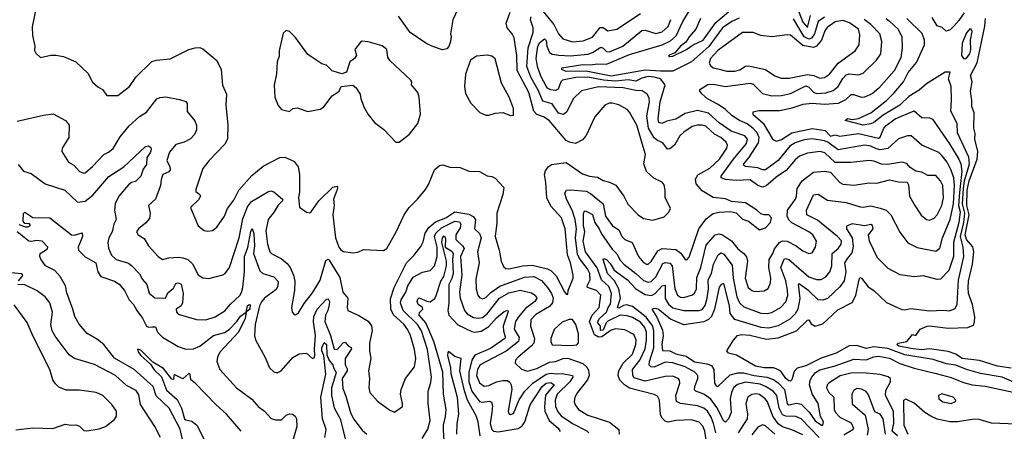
# Model space of a CAD drawing. Extents: x 1245432 to 1420865, y 606325 to 671314.
# Tile 308 of 382: x 1388291 to 1394659, y 641514 to 644177. Entities that reach past the tile are written whole.
import ezdxf

# ---------------------------------------------------------------- set-up
doc = ezdxf.new("R2010")
doc.units = 0

msp = doc.modelspace()

# ---------------------------------------------------------------- linework, layer by layer
at = {"layer": '0CON20XD'}
for points in [[(1388409.6, 644319.6), (1388371.7, 644131.7), (1388374.3, 644075), (1388388.8, 644005), (1388387, 643977), (1388395, 643960), (1388425, 643933.3), (1388493, 643947), (1388525, 643946.9), (1388575, 643938), (1388655, 643904.3), (1388731.2, 643831.2), (1388762.1, 643772.1), (1388796.4, 643743.6), (1388825.7, 643725.7), (1388855, 643686.7), (1388925, 643686.2), (1389002, 643745), (1389042, 643805), (1389144.5, 643905.5), (1389175, 643915.6), (1389265, 643924.4), (1389385, 643983.8), (1389425, 643993.8), (1389455, 643996), (1389475, 643988.8), (1389565, 643912.5), (1389593.8, 643855), (1389602.4, 643752.4), (1389628.6, 643695), (1389623.5, 643625), (1389637.2, 643497.2), (1389634.4, 643405), (1389618.2, 643371.8), (1389515.8, 643265), (1389475.5, 643214.5), (1389430.6, 643079.4), (1389430.8, 643065), (1389455.5, 643045.5), (1389459.5, 643035), (1389448, 643012), (1389398, 642965), (1389398, 642955), (1389445, 642843.3), (1389484.2, 642814.2), (1389505, 642808), (1389537.3, 642812.7), (1389565.6, 642834.4), (1389614.4, 642905.6), (1389634.3, 642955), (1389675, 643010), (1389707.3, 643075), (1389791.7, 643168.3), (1389865, 643230), (1389973.6, 643286.4), (1390005, 643286.7), (1390045, 643270), (1390065, 643258.8), (1390092, 643225), (1390100.8, 643175), (1390100.9, 643065), (1390094.7, 643024.7), (1390101.2, 642965), (1390145, 642932.5), (1390165, 642926.7), (1390175, 642933.3), (1390225.4, 643004.6), (1390315, 643092.5), (1390345, 643100), (1390346.7, 643085), (1390335.8, 643054.2), (1390321.2, 643015), (1390325.6, 642975.6), (1390317.1, 642915), (1390333.8, 642765), (1390354.7, 642705), (1390367.6, 642687.6), (1390385, 642677.8), (1390445, 642669.4), (1390477.9, 642672.1), (1390515, 642690), (1390644.2, 642684.2), (1390665, 642696), (1390725.5, 642805), (1390776.7, 642915), (1390808.9, 642961.1), (1390864, 643015), (1390915, 643078.8), (1390935, 643110), (1390972.9, 643205), (1391005, 643234.2), (1391027.7, 643237.7), (1391072.7, 643222.7), (1391140.3, 643220.3), (1391195, 643196.7), (1391265, 643194), (1391315, 643166.7), (1391345, 643162.5), (1391365, 643152.5), (1391422, 643092), (1391414.5, 643045.5), (1391375.9, 642925), (1391376.1, 642863.9), (1391365.3, 642775), (1391391.6, 642685), (1391404, 642615), (1391420.7, 642580.7), (1391435, 642568.2), (1391455, 642564.7), (1391545, 642584.8), (1391605, 642588.8), (1391703.3, 642565), (1391725, 642553.5), (1391759.7, 642519.7), (1391815, 642417.5), (1391825, 642402.5), (1391835, 642400), (1391838.8, 642425), (1391870, 642505), (1391870, 642525), (1391853.8, 642605), (1391833.2, 642655), (1391818.6, 642825), (1391795, 642895.5), (1391725, 642970.5), (1391699, 643025), (1391694.1, 643124.1), (1391684.6, 643175), (1391690.8, 643199.2), (1391709.4, 643225), (1391730.5, 643239.5), (1391825, 643252.7), (1391930.8, 643180.8), (1391975, 643164.1), (1392027.3, 643157.3), (1392065, 643136.5), (1392105.9, 643125.9), (1392146.2, 643106.2), (1392198.9, 643035), (1392224, 642984), (1392290, 642915), (1392325, 642891.9), (1392385, 642881.1), (1392458.1, 642901.9), (1392489.1, 642930.9), (1392499.4, 642955), (1392464.3, 643025.7), (1392466.1, 643073.9), (1392458.3, 643108.3), (1392446.8, 643126.8), (1392391.2, 643151.2), (1392343.5, 643195), (1392327.8, 643245), (1392338.2, 643305), (1392323.3, 643355), (1392282.8, 643495), (1392235, 643579.4), (1392220.6, 643595), (1392165, 643626.9), (1392122.6, 643637.4), (1392103, 643637), (1392075, 643624.5), (1392011.3, 643548.7), (1391955, 643428.8), (1391931.3, 643398.7), (1391885, 643376.5), (1391845.7, 643384.3), (1391825, 643395.5), (1391714.5, 643524.5), (1391678.5, 643548.5), (1391635, 643563), (1391616, 643585), (1391583.1, 643705), (1391507.3, 643847.3), (1391506.5, 643945), (1391489.2, 644059.2), (1391476.7, 644085), (1391443.6, 644123.6), (1391437.6, 644155), (1391462.5, 644225)], [(1391124.5, 644245), (1391091.2, 644175), (1391076.7, 644085), (1391081.2, 644065), (1391076.8, 644035), (1391065.9, 644004.1), (1391052.4, 643987.6), (1391025, 643981.1), (1390955.7, 644005.7), (1390917.5, 644025), (1390815.8, 644095), (1390739.8, 644199.8)], [(1391665, 644243.1), (1391746.1, 644145), (1391775.3, 644085), (1391804, 644054), (1391865, 644032.6), (1391935, 644039.3), (1391995, 644064.7), (1392045, 644126.7), (1392065, 644126.1), (1392095, 644104.7), (1392152, 644115), (1392305, 644216.8)], [(1392943.3, 644186.7), (1392895.5, 644164.5), (1392835, 644124.1), (1392746.7, 644003.3), (1392635, 643903.3), (1392515, 643843.1), (1392435, 643844.7), (1392335, 643851.1), (1392115, 643811.6), (1391955, 643843.7), (1391825, 643842.2), (1391797.8, 643855), (1391796.2, 643865), (1391932, 643888), (1391985, 643884.5), (1392025, 643891.6), (1392085, 643889.9), (1392235, 643950.8), (1392446.2, 644015), (1392499.1, 644040.9), (1392536.7, 644073.3), (1392579.8, 644165), (1392623.5, 644236.5)], [(1392693.5, 644185), (1392664.3, 644115.7), (1392620.3, 644065), (1392599.4, 644030.6), (1392565.3, 644005), (1392528.3, 643961.7), (1392486, 643945), (1392495, 643938.6), (1392515, 643941.5), (1392604, 643984), (1392645.4, 644014.6), (1392712.1, 644045), (1392792.3, 644157.7), (1392875, 644227.8)], [(1393315, 644265.7), (1393355, 644160.8), (1393385, 644125.5), (1393405, 644203.9)], [(1394398.3, 644221.7), (1394365, 644171.5), (1394332, 644135), (1394308, 644112), (1394283.5, 644103.5), (1394256.5, 644126.5), (1394225, 644137.1), (1394191.2, 644191.2)], [(1392743.4, 641375), (1392721, 641515), (1392708.1, 641548.1), (1392685, 641574), (1392635, 641588.4), (1392535, 641584.2), (1392485, 641574.5), (1392465, 641580.6), (1392445, 641599.2), (1392435, 641624), (1392427.8, 641715), (1392415, 641741.5), (1392395, 641752), (1392235, 641792.5), (1392201.4, 641815), (1392172.8, 641845), (1392161.1, 641875), (1392165.6, 641905), (1392193.9, 641956.1), (1392255, 642012.8), (1392275.8, 642075), (1392277, 642107), (1392261.6, 642141.6), (1392205, 642170.6), (1392145, 642176.8), (1392115, 642169.6), (1392056.1, 642126.1), (1392035, 642123.6), (1392008.1, 642138.1), (1391975.8, 642224.2), (1391994, 642266), (1392038, 642315), (1392049.1, 642395), (1392020.4, 642425), (1391962.1, 642445), (1391960.2, 642455), (1391979.6, 642495), (1391977.9, 642535), (1391963.4, 642565), (1391911.6, 642631.6), (1391899.4, 642659.4), (1391885.6, 642765), (1391890.8, 642825), (1391883.9, 642885), (1391864.3, 642945), (1391826.2, 643015), (1391815.8, 643055), (1391826.9, 643073.1), (1391853.2, 643076.8), (1391955, 643066.7), (1391982.7, 643052.7), (1392063.6, 642985), (1392080, 642905), (1392125, 642843.5), (1392165, 642817.5), (1392185, 642774.4), (1392205, 642755.5), (1392251.4, 642735), (1392293.5, 642645), (1392326, 642606), (1392345, 642595.5), (1392355, 642596.5), (1392375, 642613.3), (1392418.3, 642681.7), (1392446.8, 642696.8), (1392535, 642691.1), (1392566.4, 642666.4), (1392595, 642625.8), (1392605, 642622.9), (1392619.5, 642640.5), (1392683.6, 642825), (1392730.3, 642889.7), (1392775, 642923.8), (1392815, 642932.2), (1392885, 642935.5), (1392925, 642927.1), (1392965, 642885.8), (1393003.7, 642873.7), (1393075, 642817.5), (1393115, 642830.8), (1393145.8, 642865), (1393152.9, 642895), (1393136.7, 642915), (1393105, 642914.5), (1393085, 642920.8), (1393058.8, 642945), (1392985, 642992.9), (1392895, 643000), (1392855, 643017.5), (1392775, 643027.1), (1392705, 643068.8), (1392666.6, 643115), (1392660.7, 643145), (1392677.4, 643172.6), (1392755, 643216.9), (1392816.1, 643275), (1392863.3, 643345), (1392867.6, 643365), (1392860.7, 643385), (1392824.9, 643414.9), (1392785, 643437.4), (1392727.3, 643487.3), (1392705, 643495.6), (1392675, 643495.2), (1392638.9, 643485), (1392585, 643449.3), (1392561.1, 643425), (1392525.4, 643365), (1392495, 643342.1), (1392479.7, 643339.7), (1392450.8, 643380.8), (1392415, 643395.8), (1392393.1, 643413.1), (1392357.8, 643475), (1392346.7, 643555), (1392364.2, 643645), (1392360.9, 643670.9), (1392348.5, 643695), (1392317.5, 643717.5), (1392275, 643718.7), (1392194.3, 643735.7), (1392035, 643741.9), (1391925, 643717.7), (1391870.9, 643665), (1391830.3, 643579.8), (1391806.9, 643563.1), (1391775, 643573.3), (1391733.5, 643633.5), (1391675, 643650), (1391645, 643721.2), (1391597.1, 643805), (1391571.2, 643875), (1391580, 643995), (1391612.2, 644095), (1391611.2, 644125), (1391594.8, 644175), (1391597.8, 644195)], [(1392792.3, 641505), (1392777.4, 641565), (1392762.9, 641605), (1392738.1, 641645), (1392715, 641663.8), (1392675, 641679.3), (1392563.5, 641693.5), (1392538.2, 641708.2), (1392535.2, 641745), (1392560, 641825), (1392557.5, 641845), (1392548.6, 641855), (1392515, 641871.1), (1392465, 641869.7), (1392335, 641837.7), (1392265, 641859.7), (1392255.2, 641875), (1392254.1, 641915), (1392301.3, 641975), (1392335, 642048.2), (1392345.4, 642104.6), (1392345.2, 642154.8), (1392333, 642185), (1392305, 642219.8), (1392255, 642251.2), (1392219.5, 642260.5), (1392175, 642264.8), (1392093.7, 642226.3), (1392083.4, 642215), (1392065, 642168), (1392046, 642166), (1392046.6, 642195), (1392030, 642215), (1392029.1, 642225), (1392040, 642245), (1392085.9, 642285), (1392096, 642315), (1392112.4, 642337.6), (1392117.7, 642405), (1392101.1, 642451.1), (1392054, 642494), (1392025, 642571.1), (1391950, 642675), (1391934.8, 642745), (1391944.9, 642805), (1391936.5, 642845), (1391937, 642925), (1391945, 642940.3), (1391955, 642938.9), (1391995, 642916.5), (1392009.7, 642865), (1392039.1, 642825), (1392052.7, 642792.7), (1392122.9, 642692.9), (1392152.6, 642662.6), (1392175, 642620.3), (1392198.4, 642595), (1392275.2, 642535), (1392325, 642488.9), (1392355, 642479.8), (1392375, 642482.4), (1392405, 642513.6), (1392449.8, 642600.2), (1392465, 642606.6), (1392495, 642601.9), (1392510.6, 642585), (1392527.4, 642435), (1392544.6, 642395), (1392565, 642381.9), (1392585, 642379.3), (1392642.4, 642397.6), (1392655, 642408.2), (1392667.6, 642435), (1392670.5, 642509.5), (1392696.7, 642573.3), (1392731.3, 642718.7), (1392788.5, 642785), (1392815, 642792.2), (1392835.7, 642785.7), (1392895, 642747.5), (1392935.6, 642695), (1392975, 642663.5), (1392991.9, 642641.9), (1392998.4, 642615), (1392981.6, 642505), (1393002.7, 642445), (1393025, 642425.5), (1393045, 642419.2), (1393105, 642422.1), (1393132.3, 642437.7), (1393146.2, 642475), (1393148.2, 642505), (1393134.7, 642575), (1393138.7, 642625), (1393162.2, 642665), (1393171.4, 642695), (1393205, 642736), (1393225, 642747.1), (1393255, 642745.2), (1393313.1, 642713.1), (1393355, 642680.9), (1393395, 642664.5), (1393415, 642668), (1393436.9, 642705), (1393444.3, 642745), (1393421.1, 642785), (1393395.2, 642805.2), (1393283.7, 642863.7), (1393265, 642882.7), (1393254.8, 642905), (1393256.1, 642945), (1393307.6, 643015), (1393314.7, 643035), (1393318.1, 643085), (1393351.6, 643135), (1393425, 643190.8), (1393495, 643196.5), (1393535, 643190), (1393594.7, 643124.7), (1393615, 643112.1), (1393685, 643107.3), (1393785, 643120.8), (1393835, 643120.4), (1393915, 643142), (1393975, 643128.1), (1394030, 643125), (1394039.3, 643109.3), (1394045.7, 643035), (1394080, 642975), (1394121.5, 642911.5), (1394155, 642884.4), (1394175, 642880.4), (1394205, 642893.6), (1394225, 642915.6), (1394254.2, 642975), (1394264.8, 643025), (1394260, 643105), (1394245, 643135.6), (1394215, 643168.1), (1394165, 643170), (1394125, 643189.6), (1394087.1, 643197.1), (1394050.4, 643220.4), (1394027.3, 643247.3), (1393995, 643255.5), (1393905, 643240), (1393865, 643243.1), (1393815, 643262.4), (1393785, 643266.8), (1393665, 643252.1), (1393565, 643253.5), (1393496.9, 643315), (1393466.8, 643323.2), (1393385, 643313), (1393334.5, 643295), (1393305, 643271.2), (1393247.9, 643202.1), (1393190.8, 643165), (1393118.7, 643101.3), (1393095, 643093.3), (1393064.4, 643104.4), (1393015, 643140), (1392925, 643137.3), (1392855, 643143.3), (1392827.1, 643155), (1392827.5, 643165), (1392907.1, 643275), (1392991.2, 643375), (1392998.1, 643405), (1392980, 643425), (1392892.5, 643455), (1392815, 643509.5), (1392745, 643571.4), (1392675, 643590.2), (1392595, 643570), (1392535, 643532.9), (1392475, 643519.6), (1392444, 643506), (1392425, 643511.5), (1392420, 643535), (1392432.3, 643645), (1392465.4, 643755), (1392435, 643794.3), (1392395, 643805.9), (1392355, 643808.6), (1392315, 643799.5), (1392275, 643780.3), (1392225, 643787.7), (1392145, 643778.2), (1392065.4, 643785.5), (1391965, 643804.3), (1391888, 643802), (1391800.8, 643785), (1391791.2, 643775), (1391773.6, 643726.4), (1391755, 643718.9), (1391725, 643723.3), (1391705, 643733.5), (1391695, 643746.7), (1391661.6, 643811.6), (1391639.3, 643875), (1391632, 643925), (1391642, 644005), (1391655, 644030.2), (1391685, 644052.7), (1391695, 644041.4), (1391700.8, 644005), (1391718, 643965), (1391735, 643953.6), (1391778.4, 643948.4), (1391853.7, 643943.7), (1391965, 643953.6), (1391995, 643965.3), (1392049.2, 643999.2), (1392063.5, 643993.5), (1392085, 643971.8), (1392105, 643968.8), (1392192.3, 644005), (1392315, 644105.9), (1392335, 644109.1), (1392405, 644086.8), (1392445, 644098.8), (1392485, 644131.8), (1392502.3, 644177.7)], [(1392377.5, 642392.5), (1392401.1, 642405), (1392445, 642455.7), (1392465, 642458.9), (1392464.4, 642374.4), (1392487.4, 642337.4), (1392515, 642313.7), (1392585, 642295.2), (1392685, 642296.1), (1392705, 642302.7), (1392725, 642329.1), (1392737.7, 642375), (1392746.3, 642435), (1392743.2, 642495), (1392765.2, 642535), (1392776.8, 642595), (1392807.3, 642655), (1392825, 642667.8), (1392845, 642659.6), (1392899, 642589), (1392905.2, 642504.8), (1392929.8, 642385), (1392945.9, 642345.9), (1392975, 642318.9), (1393085, 642278.4), (1393125, 642275.9), (1393155, 642282.8), (1393211.2, 642315), (1393245, 642351.5), (1393258.1, 642391.9), (1393257, 642427), (1393245, 642486.9), (1393214.2, 642575), (1393235, 642626.9), (1393245, 642632.2), (1393265, 642625.4), (1393395, 642514.2), (1393445, 642496.6), (1393475, 642496.1), (1393505, 642513.8), (1393530, 642545), (1393542.2, 642585), (1393544.8, 642665), (1393585, 642697.3), (1393604.1, 642725), (1393605, 642745.6), (1393580.6, 642775), (1393450.1, 642880.1), (1393380.5, 642915), (1393378.8, 642945), (1393425, 643042.9), (1393455, 643047.8), (1393515, 643009.4), (1393635, 642994.6), (1393725.3, 642965.3), (1393745, 642963.2), (1393795, 642972.8), (1393855, 642958.5), (1393893.8, 642945), (1393923.9, 642913.9), (1393981.9, 642801.9), (1394035, 642734.4), (1394094.2, 642704.2), (1394215, 642678.8), (1394241.3, 642698.7), (1394258.9, 642765), (1394308.5, 642885), (1394329.8, 642985), (1394337.1, 643107.1), (1394332.3, 643155), (1394315, 643204.5), (1394290, 643255), (1394255, 643298.9), (1394235, 643317.3), (1394125, 643364.4), (1394055.2, 643425.2), (1394033.4, 643426.6), (1393975, 643405.4), (1393905, 643344.7), (1393855, 643335.6), (1393831.2, 643341.2), (1393795, 643359), (1393755, 643364.8), (1393585, 643334.1), (1393516.5, 643385), (1393495, 643393.6), (1393415, 643405.2), (1393365, 643400), (1393305, 643379.4), (1393271.6, 643358.4), (1393195, 643265.8), (1393115, 643204.7), (1393095, 643204.7), (1393065, 643219.5), (1392985, 643227.7), (1392972.3, 643235), (1392974.8, 643245), (1393007, 643283), (1393069.2, 643380.8), (1393072.7, 643415), (1393061.2, 643445), (1393035, 643473.4), (1392995, 643502.3), (1392945, 643524.8), (1392898.9, 643555), (1392855.1, 643595.1), (1392808.2, 643628.2), (1392738.1, 643665), (1392701.7, 643698.3), (1392688.8, 643715), (1392690, 643725), (1392741.8, 643758.2), (1392775, 643760.3), (1392856.1, 643743.9), (1393015, 643766.6), (1393035, 643760.8), (1393095, 643700), (1393155, 643684.7), (1393217.3, 643687.3), (1393275, 643698.9), (1393375, 643748), (1393395, 643741.4), (1393425, 643707.6), (1393445, 643700.4), (1393505, 643703), (1393551.3, 643718.7), (1393585, 643744.6), (1393613.4, 643796.6), (1393635, 643819.6), (1393655, 643826.9), (1393715, 643820), (1393745, 643830), (1393832.1, 643915), (1393860.8, 643955), (1393867.5, 644035), (1393853.1, 644085), (1393796.4, 644145), (1393751.5, 644178.5)], [(1393893.6, 644185), (1393916.3, 644166.3), (1393972.3, 644115), (1393995.3, 644065.3), (1393998.9, 643995), (1393989.1, 643930.9), (1393945.4, 643845), (1393846.4, 643733.6), (1393805, 643698), (1393755, 643675.4), (1393736.7, 643673.3), (1393685, 643690.5), (1393665, 643691), (1393631.5, 643658.5), (1393585, 643634), (1393495, 643627.6), (1393415, 643634.1), (1393355, 643627.5), (1393277.9, 643602.1), (1393205, 643587.9), (1393072.6, 643587.4), (1393031.2, 643578.8), (1393033.1, 643565), (1393098.6, 643508.6), (1393161.7, 643401.7), (1393185, 643390.6), (1393217.6, 643402.4), (1393284.9, 643445.1), (1393416.2, 643473.9), (1393499.5, 643459.5), (1393535, 643423.5), (1393565, 643431.3), (1393595, 643423), (1393715, 643441.1), (1393845, 643409.6), (1393855, 643416.4), (1393879, 643475), (1393895, 643492.5), (1393953.5, 643535), (1394075, 643587.1), (1394125, 643544.4), (1394175, 643542.2), (1394195, 643532.9), (1394305, 643374.7), (1394364, 643275), (1394377.6, 643245), (1394384.1, 643195), (1394368.9, 643058.9), (1394363.3, 642975), (1394372.1, 642935), (1394364.4, 642865), (1394330.3, 642735), (1394330.4, 642645), (1394299.2, 642555), (1394245, 642498.6), (1394225, 642495.7), (1394135, 642520.8), (1394075.7, 642514.3), (1393985, 642527.5), (1393906.6, 642566.6), (1393837.4, 642637.4), (1393787.5, 642745), (1393781.1, 642785), (1393810.8, 642825), (1393806.7, 642845), (1393795, 642852.7), (1393755, 642843.9), (1393675, 642856), (1393638.3, 642841.7), (1393638.2, 642825), (1393673.9, 642765), (1393681, 642709), (1393672.2, 642667.8), (1393645, 642634.2), (1393624.4, 642605), (1393633.5, 642545), (1393621.9, 642488.1), (1393595, 642448.9), (1393515, 642373.8), (1393485, 642362.9), (1393455, 642364.5), (1393395, 642422.2), (1393335, 642465.3), (1393325, 642465.6), (1393336.6, 642373.4), (1393324.3, 642305), (1393305.8, 642274.2), (1393270.7, 642239.3), (1393195, 642197.3), (1393135, 642181.5), (1393085.8, 642185.8), (1392915, 642238.1), (1392886, 642276), (1392880.5, 642325), (1392845, 642469.6), (1392827.5, 642465), (1392813.8, 642446.1), (1392784.8, 642305), (1392765, 642256.7), (1392745, 642237.5), (1392715, 642223.3), (1392585, 642203.2), (1392500, 642240), (1392420, 642305), (1392395, 642309.2), (1392378.8, 642305), (1392412.4, 642252.4), (1392448.9, 642168.9), (1392452.7, 642135), (1392443.8, 642075), (1392447, 642037), (1392495, 642034.8), (1392535, 642015.2), (1392600.4, 642000.4), (1392655, 641963.3), (1392735, 641950.8), (1392765, 641939.2), (1392779.3, 641915), (1392783.6, 641825), (1392795, 641807.8), (1392805, 641803.5), (1392885, 641878.6), (1392935, 641893.3), (1392975, 641892.7), (1393040.6, 641875), (1393123.6, 641863.6), (1393165, 641849.3), (1393195, 641827.4), (1393236, 641785), (1393255, 641691.2), (1393265.2, 641685.2), (1393315, 641696.5), (1393345, 641689.3), (1393397.3, 641637.3), (1393435, 641582.3), (1393476.4, 641553.6), (1393485.6, 641555), (1393489.6, 641575), (1393470.3, 641610.3), (1393454.1, 641694.1), (1393415, 641756.8), (1393399.3, 641815), (1393402.2, 641845), (1393413.1, 641865), (1393437.8, 641895), (1393465, 641912.6), (1393565, 641936.8), (1393685, 641981.4), (1393765, 641977.5), (1393815, 641997.1), (1393845, 641999.5), (1393915, 641986.6), (1393983.7, 641953.7), (1394075, 641921.7), (1394217.6, 641887.6), (1394315, 641862.7), (1394395, 641829.8), (1394450, 641815), (1394535.5, 641805.5), (1394715, 641768)], [(1393267.9, 643797.9), (1393385, 643822.8), (1393426.9, 643816.9), (1393465, 643798.7), (1393495, 643802.1), (1393528, 643825), (1393584.8, 643895.2), (1393694.2, 643975.8), (1393720.4, 644015), (1393725, 644080), (1393714.8, 644114.8), (1393657.1, 644157.1), (1393615, 644171.3), (1393565, 644162), (1393513.3, 644126.7), (1393497.5, 644105), (1393477.1, 644045), (1393444.4, 644005.6), (1393425, 643996.6), (1393355, 644010), (1393275, 644076.3), (1393255, 644078.8), (1393155, 644066.7), (1393085, 644074.6), (1393034.7, 644094.7), (1392965, 644094.7), (1392805, 643978.4), (1392757.9, 643925), (1392750.6, 643895), (1392759.5, 643879.5), (1392776.4, 643866.4), (1392805, 643858.2), (1392865, 643844.6), (1392915, 643843.7), (1392948.2, 643851.8), (1392985, 643875.3), (1393005, 643879.3), (1393115, 643853.8), (1393175, 643814.6), (1393215, 643798.8), (1393267.9, 643797.9)], [(1394735, 641825.2), (1394645, 641865.6), (1394505, 641888), (1394415, 641913.9), (1394345, 641942), (1394285, 641951.7), (1394198.4, 641978.4), (1394015, 642009.1), (1393905, 642049.8), (1393815, 642061.8), (1393765, 642049.7), (1393705, 642068.5), (1393655, 642068.3), (1393570.6, 642019.4), (1393475, 641987.1), (1393375, 641937), (1393318.2, 641921.8), (1393298.9, 641901.1), (1393285, 641847.5), (1393275, 641838.8), (1393265, 641841.4), (1393245, 641856.9), (1393212.6, 641902.6), (1393194.8, 641914.8), (1393165, 641924.7), (1393105, 641925.3), (1393048.6, 641935), (1392925.9, 642005.9), (1392875, 642020.6), (1392864.3, 642035.7), (1392907, 642103), (1392933.3, 642135), (1392958.7, 642141.3), (1393013.5, 642136.5), (1393120.9, 642110.9), (1393195, 642118.9), (1393315.4, 642164.6), (1393385, 642234.2), (1393395, 642235.8), (1393408.6, 642208.6), (1393435, 642193.5), (1393485, 642210.5), (1393580.9, 642299.1), (1393675, 642346.5), (1393697.7, 642392.3), (1393717.5, 642487.5), (1393725, 642509.2), (1393735, 642504), (1393777.8, 642447.8), (1393815, 642424.1), (1393897.3, 642347.3), (1393995, 642303.1), (1394015, 642300.4), (1394055, 642309.1), (1394175, 642293.8), (1394265, 642298.9), (1394305, 642293.1), (1394341.3, 642308.7), (1394352.9, 642337.1), (1394363, 642493), (1394396.1, 642645), (1394392, 642705), (1394375.3, 642775), (1394396.3, 642865), (1394402.6, 642925), (1394389.2, 642985), (1394395.6, 643085), (1394402.1, 643135), (1394425.6, 643215), (1394432.4, 643245), (1394428.3, 643288.3), (1394355.2, 643445), (1394354.1, 643505), (1394312.5, 643585), (1394317.6, 643657.6), (1394314.5, 643745), (1394296.7, 643795), (1394307.5, 643837.5), (1394275, 643838), (1394155, 643761.5), (1394108.6, 643721.4), (1394040.7, 643679.3), (1393982.8, 643625), (1393875, 643560), (1393815, 643511.6), (1393795, 643502.5), (1393745.2, 643494.8), (1393628.8, 643525), (1393645, 643536.8), (1393675, 643531.9), (1393715, 643537.3), (1393794.5, 643575), (1393896.5, 643653.5), (1393946.1, 643703.9), (1394005.8, 643775), (1394037.5, 643835), (1394090.7, 643899.3), (1394141.4, 644015), (1394142.5, 644045), (1394128.4, 644088.4), (1394028.7, 644185)], [(1393495, 644193.3), (1393454.8, 644165), (1393430.8, 644085), (1393412.1, 644057.9), (1393395, 644050), (1393365, 644065.5), (1393295, 644182.2)], [(1394703.4, 641923.4), (1394615, 641935.8), (1394498.5, 641971.5), (1394385, 641986), (1394345, 642013.2), (1394295, 642030.9), (1394175, 642047.7), (1394125, 642042.3), (1394055, 642049.8), (1393976, 642065), (1393962.9, 642075), (1393972.5, 642085), (1394027.5, 642095), (1394065, 642140), (1394086.1, 642133.9), (1394114.3, 642175), (1394160, 642195), (1394175, 642197.5), (1394295, 642181.2), (1394423.4, 642186.6), (1394458.3, 642201.8), (1394466.5, 642223.5), (1394467.9, 642255), (1394452.6, 642335), (1394427.8, 642405), (1394424.2, 642444.2), (1394426.8, 642485), (1394452.1, 642595), (1394461.3, 642675), (1394455, 642708.4), (1394414.4, 642755), (1394405.6, 642785), (1394431, 642915), (1394416.4, 642975), (1394419, 643075), (1394430.4, 643135), (1394482.8, 643275), (1394487.8, 643325), (1394468.4, 643405), (1394470.5, 643440.5), (1394462.1, 643475), (1394464.4, 643574.4), (1394449.4, 643615), (1394449.5, 643655), (1394438.9, 643715), (1394450.5, 643775), (1394440.8, 643815), (1394482.9, 643897.1), (1394532.7, 644135), (1394537.1, 644185)], [(1390745, 643383.8), (1390812.7, 643437.3), (1390866.7, 643505), (1390883.9, 643566.1), (1390873.6, 643676.4), (1390865.5, 643705.5), (1390823.8, 643755), (1390827.5, 643775), (1390821.2, 643785), (1390683.6, 643913.6), (1390672, 643935), (1390665.8, 643985), (1390635, 644008.6), (1390545, 644033.3), (1390505, 644037.5), (1390495, 644032.5), (1390457.5, 643985), (1390470, 643945), (1390456.7, 643925), (1390426.4, 643903.6), (1390405, 643837.5), (1390375, 643827.5), (1390312.5, 643845), (1390275, 643883.3), (1390245, 643892), (1390155, 643951.4), (1390075, 644061.2), (1390035, 644101.2), (1390013.8, 644106.2), (1389995, 644090), (1389968.8, 643975), (1389968.3, 643941.7), (1389956.7, 643905), (1389952.3, 643827.7), (1389937.7, 643752.3), (1389941.1, 643675), (1389961.8, 643621.8), (1389985, 643596.2), (1390035, 643583.3), (1390056.7, 643603.3), (1390085, 643606), (1390155, 643582), (1390235, 643598.8), (1390257.7, 643612.3), (1390311.2, 643685), (1390357.5, 643715), (1390370, 643745), (1390445, 643752.5), (1390465, 643737.5), (1390492.5, 643695), (1390496.7, 643665), (1390519.7, 643609.7), (1390545, 643563.8), (1390585, 643512.5), (1390645.9, 643465.9), (1390722.5, 643385), (1390745, 643383.8)], [(1394405, 643924.3), (1394415, 643928.6), (1394434.6, 643955), (1394442.4, 643982.4), (1394440.8, 644045), (1394451.2, 644101.2), (1394445, 644115.6), (1394435, 644117.8), (1394415, 644091.4), (1394386.6, 644025), (1394382.7, 643945), (1394395, 643925.8), (1394405, 643924.3)], [(1391465, 643557.5), (1391485, 643560), (1391485, 643602.5), (1391456.7, 643675), (1391406, 643766), (1391365, 643923.8), (1391345, 643940), (1391315, 643948), (1391245, 643940.8), (1391206, 643915), (1391174.7, 643825.3), (1391167.3, 643745), (1391175, 643700), (1391207.6, 643637.6), (1391266.6, 643576.6), (1391305, 643560), (1391325, 643558.6), (1391365, 643571.4), (1391415, 643576.2), (1391465, 643557.5)], [(1388275, 643520.5), (1388445, 643558.9), (1388507.3, 643567.3), (1388586.7, 643525), (1388598.3, 643511.7), (1388610, 643495), (1388609.2, 643415), (1388566, 643345), (1388564.3, 643324.3), (1388606, 643255), (1388640, 643235), (1388678, 643195), (1388705, 643183.1), (1388715, 643185.8), (1388765, 643230), (1388835, 643305.6), (1388865, 643318.9), (1388895, 643344.5), (1388941.1, 643418.9), (1388999.3, 643490.7), (1389065, 643550.4), (1389111.6, 643578.4), (1389178.6, 643665), (1389196.2, 643673.8), (1389235, 643677.9), (1389325, 643661.5), (1389365, 643646.9), (1389374.4, 643635), (1389375, 643583.3), (1389422.6, 643522.6), (1389433.5, 643493.5), (1389433.5, 643465), (1389420.7, 643435), (1389395, 643406.2), (1389355, 643385.4), (1389300.5, 643369.5), (1389260.8, 643320.8), (1389241.5, 643265), (1389261.3, 643225), (1389263.8, 643205), (1389255, 643193.8), (1389216.9, 643175), (1389205, 643142.5), (1389202.2, 643105), (1389169.2, 643015), (1389124.2, 642975), (1389135.6, 642925.6), (1389129.8, 642890.2), (1389105, 642860), (1389058.8, 642825), (1389046.2, 642805), (1389056.7, 642785), (1389095, 642761.2), (1389124.3, 642715), (1389187.5, 642645), (1389215, 642625.7), (1389255, 642635.7), (1389315, 642640), (1389345, 642637.1), (1389378, 642625), (1389408.2, 642598.2), (1389445, 642525.7), (1389475, 642508.1), (1389515, 642503.3), (1389605, 642525.7), (1389619.2, 642535), (1389647.8, 642575), (1389710, 642765), (1389735, 642889.2), (1389765, 642966.7), (1389789, 643001), (1389895, 643063), (1389915, 643068.9), (1389935, 643064.1), (1389991.4, 643015), (1389990.7, 643005), (1389962.8, 642977.2), (1389936.5, 642933.5), (1389896.8, 642885), (1389882, 642812), (1389893.3, 642725), (1389907.8, 642675), (1389921.3, 642661.3), (1389981.6, 642631.6), (1390019.9, 642599.9), (1390039.7, 642575), (1390061.8, 642525), (1390070, 642485), (1390067.1, 642425), (1390049.2, 642315), (1390053.8, 642285), (1390065, 642270), (1390075, 642268.8), (1390095, 642281.2), (1390129.6, 642340.4), (1390185, 642410), (1390235, 642491.4), (1390271.6, 642618.4), (1390285, 642626.8), (1390291.9, 642621.9)], [(1388280.1, 643240.1), (1388315, 643197.5), (1388365, 643181.9), (1388455, 643115.6), (1388583.1, 643075), (1388665, 642995.5), (1388715, 643003.6), (1388765, 643041.6), (1388868.4, 643161.6), (1388964.1, 643225.9), (1389105, 643356.7), (1389125, 643360.4), (1389139.5, 643349.5), (1389141.4, 643335), (1389135, 643315.5), (1389112.4, 643285), (1389110, 643240), (1389089.8, 643210.2), (1389073.5, 643165), (1389039.5, 643130.5), (1389015, 643123.5), (1388995, 643109.4), (1388931.8, 643035), (1388907.5, 642985), (1388904.7, 642944.7), (1388914.6, 642885), (1388900, 642855), (1388888.2, 642805), (1388867.6, 642765), (1388861.7, 642735), (1388865, 642700), (1388885, 642653.5), (1388915, 642625.5), (1388995, 642600.9), (1389015, 642587.8), (1389065, 642533.2), (1389085.9, 642495.9), (1389114, 642465), (1389127.9, 642407.9), (1389165, 642378.2), (1389234.5, 642375.5), (1389249.8, 642410.2), (1389285, 642441.2), (1389300.1, 642469.9), (1389315, 642475.8), (1389335, 642465.2), (1389347.2, 642405), (1389344, 642346), (1389335, 642325.5), (1389303.9, 642305), (1389304.6, 642284.6), (1389315, 642272.5), (1389435, 642236.7), (1389495, 642234.6), (1389555.8, 642254.2), (1389617.4, 642292.6), (1389655, 642337.3), (1389715, 642393.1), (1389725, 642411.9), (1389734.4, 642445.6), (1389744.2, 642545), (1389743.9, 642645), (1389765.8, 642704.2), (1389785, 642806.2), (1389795.3, 642825.3), (1389805, 642793.3), (1389810.2, 642715), (1389802.2, 642665), (1389845, 642553.3), (1389864.4, 642534.4), (1389934.2, 642514.3), (1389962.5, 642482.5), (1389960.3, 642455), (1389948.9, 642431.1), (1389873.6, 642375), (1389855, 642351.8), (1389842.4, 642325), (1389813.6, 642205), (1389808.5, 642135), (1389815, 642106.7), (1389878.8, 641991.2)], [(1388285, 642852), (1388327.5, 642837.5), (1388345, 642836.2), (1388360, 642845), (1388355, 642855.8), (1388325, 642857.5), (1388314.2, 642874.2), (1388315.7, 642924.3), (1388325, 642931.4), (1388375, 642897.3), (1388485, 642894.4), (1388625, 642784.4), (1388645, 642782.5), (1388695, 642799.2), (1388697.1, 642775), (1388669.4, 642705), (1388671.9, 642685), (1388715, 642642.2), (1388782.9, 642605), (1388797.3, 642545), (1388815, 642515.6), (1388905, 642485.4), (1388935, 642465.6), (1388969.5, 642425), (1388998.2, 642365), (1389026.2, 642335), (1389047.6, 642295), (1389085.2, 642245.2), (1389110, 642195), (1389125, 642187.1), (1389149.5, 642190.5), (1389169.7, 642189.7), (1389181.5, 642155), (1389215, 642123.1), (1389315, 642062.7), (1389365, 642044.6), (1389415, 642047.7), (1389455, 642065.9), (1389545, 642133.8), (1389615, 642154.3), (1389645, 642172.7), (1389695.7, 642224.3), (1389719.9, 642260.1), (1389754.7, 642285.3), (1389764.2, 642325), (1389775, 642333.6), (1389781.7, 642331.7), (1389778.4, 642305), (1389755.7, 642284.3), (1389749.2, 642245), (1389705, 642156.2), (1389584.8, 642025.2), (1389570, 641995), (1389566.8, 641965), (1389584.6, 641914.6), (1389692.5, 641795), (1389793.2, 641723.2), (1389834.2, 641675), (1389874.2, 641645), (1389917.7, 641597.7), (1389945, 641587.5), (1389985, 641588), (1390015, 641618.8), (1390035, 641627.5), (1390055, 641626), (1390072, 641612), (1390081.4, 641595), (1390084.2, 641545), (1390057.9, 641455)], [(1390291.9, 642621.9), (1390360.3, 642510.3), (1390380.8, 642415), (1390412.9, 642375), (1390408.6, 642315), (1390413.8, 642295), (1390484.2, 642264.2), (1390545, 642226.2), (1390566.9, 642196.9), (1390571.4, 642165), (1390552.2, 642085), (1390552.2, 642035), (1390561.1, 641985), (1390546.5, 641905), (1390552.2, 641855), (1390548.9, 641795), (1390555.5, 641765.5), (1390605, 641709.2), (1390685, 641651.2), (1390715, 641638.8), (1390765.6, 641675), (1390767.3, 641695), (1390754.5, 641755), (1390756.9, 641785), (1390785.5, 641855), (1390845, 641932), (1390853.4, 641985), (1390843.8, 642043.8), (1390817.9, 642135), (1390801.4, 642171.4), (1390775, 642207.2), (1390708.1, 642268.1), (1390691.9, 642305), (1390688.5, 642371.5), (1390712, 642445), (1390791.8, 642605), (1390839.4, 642650.6), (1390885, 642710), (1390899.6, 642740.4), (1390913.3, 642796.7), (1390937.5, 642832.5), (1390980.8, 642869.2), (1391046.7, 642895), (1391105, 642933.7), (1391195, 642918.9), (1391224.5, 642904.5), (1391238.9, 642885), (1391231.5, 642825), (1391264.9, 642794.9), (1391275.7, 642765), (1391251.6, 642675), (1391262.5, 642605), (1391241.7, 642498.3), (1391243.9, 642435), (1391252.7, 642395), (1391265, 642379.1), (1391285, 642370.8), (1391305, 642380.7), (1391337, 642413), (1391397, 642453), (1391555, 642511.7), (1391615, 642515.2), (1391665, 642490.9), (1391705.1, 642445.1), (1391730, 642405), (1391740.7, 642375), (1391737, 642345), (1391718, 642322), (1391629.5, 642270.5), (1391596.9, 642235), (1391594.1, 642195), (1391621.2, 642115), (1391615.3, 642085), (1391599.6, 642065), (1391513.8, 641995), (1391497.9, 641975), (1391494.7, 641954.7), (1391536.5, 641916.5), (1391575, 641903.2), (1391635, 641921.3), (1391717.6, 641962.4), (1391755, 641965.6), (1391805, 641985.2), (1391835, 641988.4), (1391932.2, 641952.2), (1391959.5, 641929.5), (1391970.4, 641910.4), (1391974.3, 641875), (1391963.7, 641846.3), (1391897.3, 641765), (1391880.4, 641735), (1391876.4, 641705), (1391882.7, 641685), (1391905.6, 641655), (1391965, 641618.4), (1392105, 641573.5), (1392166, 641525), (1392167.8, 641495)], [(1390893.1, 641466.9), (1390931.3, 641528.7), (1390944.5, 641585), (1390932.7, 641695), (1390932, 641775), (1390950.3, 641829.7), (1390953.9, 641865), (1390927.3, 642042.7), (1390890.5, 642165), (1390862.7, 642205), (1390770, 642295), (1390753.2, 642345), (1390757.7, 642365), (1390788.7, 642415), (1390801.7, 642455), (1390835, 642511.2), (1390896.6, 642543.4), (1390945.2, 642554.8), (1390973.1, 642585), (1390990.9, 642645), (1390991.6, 642705), (1390973, 642775), (1390981.2, 642795), (1391018.5, 642831.5), (1391105, 642874), (1391135, 642869.3), (1391144.4, 642855), (1391140.4, 642829.6), (1391111.7, 642785), (1391111.8, 642755), (1391155.6, 642715), (1391166.4, 642696.4), (1391142.2, 642645), (1391149.8, 642525), (1391135.7, 642415.7), (1391139.2, 642375), (1391168.1, 642295), (1391184.9, 642274.9), (1391225, 642250.2), (1391255, 642245.7), (1391285, 642250.9), (1391314.8, 642275), (1391394.2, 642375.8), (1391455, 642410.6), (1391527.5, 642427.5), (1391600.9, 642410.9), (1391625, 642394), (1391635.6, 642375), (1391622.5, 642355), (1391561.8, 642308.2), (1391515.9, 642255), (1391498.4, 642225), (1391488.4, 642175), (1391521.8, 642121.8), (1391517, 642095), (1391437.1, 642032.9), (1391268.5, 641945), (1391251.6, 641915), (1391245.7, 641875), (1391265, 641828.2), (1391295, 641806.6), (1391325, 641810.2), (1391375, 641833.9), (1391415, 641843.2), (1391443.1, 641843.1), (1391461.2, 641831.2), (1391470.3, 641815), (1391474.7, 641785), (1391449.1, 641645), (1391455, 641629.2), (1391465, 641623.5), (1391485, 641629.2), (1391521, 641719), (1391556.7, 641775), (1391608.4, 641825), (1391695, 641884.2), (1391725, 641890.6), (1391765, 641885.2), (1391798.9, 641888.9), (1391865.2, 641875.2), (1391867.4, 641865), (1391848.4, 641835), (1391766.2, 641755), (1391753.2, 641715), (1391757, 641675), (1391771.3, 641641.3), (1391793.1, 641615), (1391866.2, 641565), (1391957.8, 641517.8), (1391972.5, 641505)], [(1389365, 641367.5), (1389328.6, 641528.6), (1389257.5, 641665), (1389174.3, 641744.3), (1389154.2, 641805), (1389030.3, 641915), (1388905, 641988.2), (1388835, 642076.7), (1388795, 642108.2), (1388728, 642148), (1388675, 642207.5), (1388647.2, 642257.2), (1388635.3, 642305.3), (1388595, 642410), (1388586.9, 642455), (1388552.2, 642515), (1388518, 642555), (1388458.8, 642585), (1388427, 642627), (1388420.8, 642645), (1388424.4, 642665), (1388471.2, 642695), (1388473.8, 642705), (1388436.2, 642745), (1388398.1, 642748.1), (1388368.8, 642741.2), (1388350.8, 642745), (1388274, 642805)], [(1391035.7, 641455), (1391031, 641521), (1391032, 641555), (1391045, 641610.8), (1391049.2, 641655), (1391031.2, 641755), (1391026.7, 641896.6), (1390969.3, 642095), (1390916.7, 642216.7), (1390874.2, 642265), (1390877.5, 642282.5), (1390898.6, 642305), (1390895.6, 642315.6), (1390868.9, 642335), (1390862.2, 642355), (1390865, 642369.4), (1390875, 642378.7), (1390925, 642355.4), (1390945, 642352.1), (1390975, 642373.8), (1390985, 642392.2), (1391015.1, 642485), (1391033.3, 642516.7), (1391050.9, 642585), (1391050.5, 642615), (1391021.7, 642735), (1391024.9, 642765), (1391035, 642778.2), (1391044.2, 642764.2), (1391042.9, 642705), (1391085, 642678.8), (1391094.1, 642665), (1391089.1, 642625), (1391094.8, 642534.8), (1391086.3, 642503.6), (1391065.6, 642465), (1391066.8, 642343.2), (1391058.8, 642295), (1391066.5, 642265), (1391124, 642204), (1391215, 642160), (1391235, 642156.3), (1391275, 642162.9), (1391325, 642192.7), (1391375, 642248.2), (1391425, 642288.8), (1391445, 642296.9), (1391449.6, 642289.6), (1391418.3, 642195), (1391419.4, 642165), (1391431.6, 642125), (1391427.8, 642115), (1391335, 642050), (1391233.8, 642006.2), (1391214.2, 641975), (1391194.7, 641895.3), (1391196, 641835), (1391215, 641774.7), (1391265, 641707.3), (1391285, 641702.5), (1391328.5, 641708.5), (1391342.3, 641702.3), (1391349, 641679), (1391344.2, 641635.8), (1391333.4, 641565), (1391345, 641526.9), (1391355, 641514.6), (1391385, 641510.2), (1391515, 641531.6), (1391539.9, 641550.1), (1391558.6, 641575), (1391591.6, 641685), (1391670.1, 641805), (1391695, 641826.1), (1391725, 641830.5), (1391747.5, 641815), (1391692.2, 641747.8), (1391683.9, 641675), (1391686.2, 641645), (1391714.3, 641585), (1391773.9, 641535), (1391786.5, 641513.5)], [(1393461.1, 641475), (1393345, 641594.2), (1393309.7, 641609.7), (1393245, 641611.3), (1393225, 641621.4), (1393201.6, 641665), (1393187.3, 641745), (1393163.5, 641773.5), (1393115.1, 641805.1), (1393078.9, 641818.9), (1392985, 641831.4), (1392933.5, 641816.5), (1392907.1, 641795), (1392893.7, 641766.3), (1392884.8, 641725), (1392891.9, 641635), (1392875.9, 641595), (1392855, 641574.4), (1392845, 641580), (1392798.5, 641668.5), (1392761.3, 641721.3), (1392715.4, 641755.4), (1392663.6, 641773.6), (1392655, 641782.9), (1392656.3, 641805), (1392676.9, 641855), (1392675.6, 641875.6), (1392657.2, 641897.2), (1392595, 641931.5), (1392515, 641957.5), (1392465, 641960.8), (1392395, 641930.2), (1392372.2, 641932.2), (1392362.3, 641942.3), (1392363, 641965), (1392392.2, 642055), (1392392.6, 642162.6), (1392384.9, 642194.9), (1392342.8, 642252.8), (1392255, 642322.1), (1392215, 642333.1), (1392195, 642329), (1392165, 642310.2), (1392156.9, 642315), (1392176.7, 642375), (1392165.4, 642435), (1392137.5, 642487.5), (1392092.1, 642535), (1392063.5, 642626.5), (1392067, 642633), (1392085, 642624.7), (1392109.7, 642599.7), (1392136.1, 642556.1), (1392222.4, 642495), (1392276.3, 642435), (1392335, 642399.7), (1392377.5, 642392.5)], [(1388282.7, 642487.3), (1388306.8, 642515), (1388310.7, 642525), (1388305, 642533.5), (1388235, 642540)], [(1389201.4, 641475), (1389165.5, 641545), (1389072.4, 641687.6), (1389060.4, 641750.4), (1389045, 641777.8), (1388981.5, 641811.5), (1388909.5, 641875), (1388775, 641945.5), (1388645, 641986.3), (1388610, 642010), (1388520, 642130), (1388501.1, 642165), (1388491.8, 642205), (1388502.9, 642285), (1388485.5, 642345.5), (1388455, 642383.8), (1388405, 642423.6), (1388325, 642461.2), (1388278.8, 642465)], [(1389878.8, 641991.2), (1389905.7, 641925.7), (1389935, 641898.8), (1389955, 641892.5), (1389981.2, 641905), (1390058.4, 641991.6), (1390098.8, 642015), (1390145, 642018.9), (1390185, 641986.2), (1390195, 641988.8), (1390200, 642005), (1390196.9, 642045), (1390203.7, 642135), (1390191.8, 642221.8), (1390193.4, 642256.6), (1390215.8, 642304.2), (1390275, 642368.2), (1390285, 642370.9), (1390293.6, 642355), (1390292.8, 642332.8), (1390283.9, 642295), (1390268.6, 642265), (1390264.8, 642225), (1390301.5, 642135), (1390323.7, 642045), (1390345, 642043), (1390382.9, 642087.1), (1390395, 642090.9), (1390415, 642067.2), (1390435.5, 642055.5), (1390437.5, 642047.5), (1390396.3, 641985), (1390396.2, 641945), (1390409, 641919), (1390409.1, 641905), (1390376.2, 641855), (1390380.8, 641790.7), (1390399.2, 641740.8), (1390430.7, 641635), (1390450.4, 641595), (1390505, 641520.8), (1390535.5, 641495)], [(1388265, 641524.5), (1388375, 641537.3), (1388505, 641532.3), (1388585, 641561.1), (1388623.4, 641553.4), (1388655, 641556.5), (1388678.5, 641548.5), (1388705, 641519.4), (1388725, 641516.9), (1388805, 641530), (1388846.2, 641545), (1388905, 641590), (1388917.9, 641612.1), (1388917.1, 641645), (1388887.8, 641687.8), (1388828, 641745), (1388785, 641764.4), (1388675, 641780.5), (1388591.3, 641781.3), (1388545, 641800.8), (1388522, 641822), (1388505, 641846.7), (1388485.6, 641915), (1388377.8, 642127.8), (1388339.1, 642219.1), (1388255, 642332)], [(1391855, 642070.2), (1391895, 642074.5), (1391903.8, 642086.2), (1391904.5, 642145), (1391888.6, 642205), (1391865, 642237.5), (1391845, 642238), (1391800.2, 642219.8), (1391747.1, 642172.9), (1391726.8, 642115), (1391726.4, 642095), (1391734.6, 642074.6), (1391855, 642070.2)], [(1390264.2, 641475), (1390272.3, 641525), (1390248.4, 641595), (1390238.6, 641735), (1390270.3, 641885), (1390258.4, 642005), (1390244.6, 642035), (1390244.4, 642055), (1390260.7, 642089.3), (1390274.7, 642075), (1390278.2, 642008.2), (1390292.2, 641972.2), (1390317.1, 641945), (1390320.2, 641925), (1390337.7, 641895), (1390327.3, 641857.3), (1390308.3, 641795), (1390307.1, 641745), (1390325, 641666.2), (1390363, 641595), (1390407.1, 641425)], [(1389724.2, 641514.2), (1389628.9, 641625), (1389558.5, 641688.5), (1389426, 641825), (1389396.9, 641846.9), (1389392.5, 641885), (1389385, 641888.8), (1389345, 641853.3), (1389295, 641880), (1389287.5, 641875), (1389285, 641850), (1389275, 641851.2), (1389220.6, 641920.6), (1389151, 641961), (1389075, 642038.4), (1389053.1, 642045), (1389058.7, 642025), (1389074.4, 642004.4), (1389137.6, 641947.6), (1389161.5, 641911.5), (1389207.2, 641867.2), (1389240, 641780), (1389309.2, 641719.2), (1389337.6, 641665), (1389356.2, 641595), (1389365, 641588), (1389405, 641580.3), (1389435.7, 641555), (1389515, 641400.8)], [(1391268.4, 641485), (1391255.2, 641575.2), (1391242.6, 641615), (1391186.6, 641716.6), (1391167.1, 641777.1), (1391138.1, 641905), (1391145.8, 641985), (1391105, 641997.9), (1391065, 642031.2), (1391058.8, 642025), (1391056.9, 642003.1), (1391077.3, 641927.3), (1391079, 641889), (1391120.2, 641735), (1391127.9, 641625), (1391118.1, 641565), (1391116.2, 641495)], [(1393967, 641485), (1393933.8, 641515), (1393944, 641565), (1393941.8, 641645), (1393889.6, 641745), (1393892.7, 641777.3), (1393923.5, 641835), (1393922.5, 641855), (1393906.5, 641866.5), (1393855, 641881.1), (1393765, 641890), (1393675, 641891.9), (1393596.3, 641873.7), (1393525, 641827.9), (1393513.1, 641815), (1393508.8, 641795), (1393523.2, 641765), (1393555.3, 641735), (1393557.2, 641655), (1393565.9, 641635), (1393594.8, 641604.8), (1393668.4, 641568.4), (1393683.8, 641535), (1393675, 641521.9), (1393620.6, 641489.4)], [(1393355, 641491), (1393284.2, 641524.2), (1393225, 641542.7), (1393195, 641562.3), (1393161.8, 641611.8), (1393127.8, 641705), (1393111.3, 641725), (1393075, 641751.4), (1393055, 641757), (1393025, 641753.3), (1393000.4, 641735), (1392986, 641695), (1392997.9, 641625), (1392994.7, 641595), (1392937, 641505)], [(1393891.2, 641495), (1393875.3, 641595), (1393855, 641624.5), (1393821.2, 641641.2), (1393779.8, 641749.8), (1393765, 641771.8), (1393735, 641786.2), (1393705, 641790.4), (1393685, 641780.6), (1393672.1, 641755), (1393675, 641692), (1393757.8, 641617.8), (1393777.6, 641525), (1393771.2, 641488.8)], [(1394315, 641694.4), (1394343.9, 641706.1), (1394346, 641715), (1394328.8, 641735), (1394255, 641756.7), (1394232, 641745), (1394234.3, 641725), (1394261.2, 641705), (1394315, 641694.4)], [(1394791, 641559), (1394575, 641567.1), (1394495, 641590.3), (1394465, 641593.2), (1394355.2, 641575.2), (1394306.4, 641576.4), (1394225, 641593.4), (1394182.9, 641612.9), (1394145, 641635.3), (1394075, 641696.2), (1394021.2, 641721.2), (1394007.3, 641712.7), (1394009.7, 641555), (1394035.1, 641495.1)], [(1393174.9, 641494.9), (1393115, 641549.3), (1393095, 641556.2), (1393065, 641540.7), (1393025, 641491.5)]]:
    msp.add_lwpolyline(points, dxfattribs=at)

doc.saveas('drawing.dxf')
